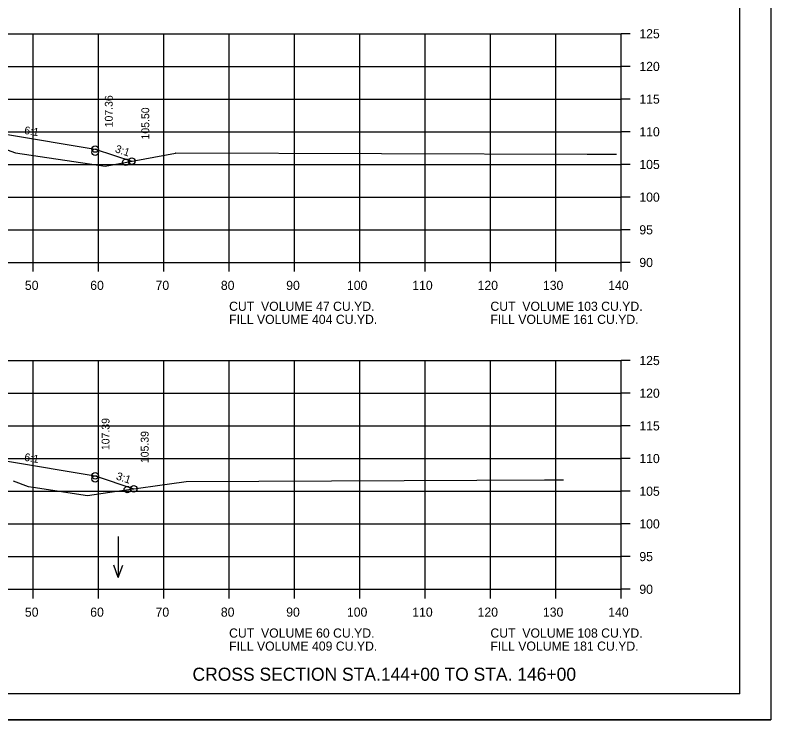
# Model space of a CAD drawing. Extents: x 1175611 to 1176402, y -433344 to -416213.
# Drawn here: x 1175828.2 to 1175943.9, y -429716.8 to -429609 of the extents above; entities that cross this region are included whole.
import ezdxf

# ---------------------------------------------------------------- set-up
doc = ezdxf.new("R2010")
doc.units = 0
for name, color, linetype in [('Default', 7, 'Continuous'), ('R_Axis', 7, 'Continuous'), ('R_Axis Annot', 7, 'Continuous'), ('R_Border', 7, 'Continuous'), ('R_Draft', 7, 'Continuous'), ('R_Exist Surface', 7, 'Continuous'), ('R_Fin Surface', 7, 'Continuous'), ('R_Grid', 7, 'Continuous'), ('R_No Plot', 7, 'Continuous'), ('R_Water Annot', 7, 'Continuous'), ('R_Xsect Elev', 7, 'Continuous'), ('R_Xsect Slope', 7, 'Continuous')]:
    doc.layers.add(name, color=color, linetype=linetype)

msp = doc.modelspace()

# ---------------------------------------------------------------- linework, layer by layer
at = {"layer": 'R_Axis'}
for p, q in [((1175920.97, -429646.8), (1175920.97, -429611.8)), ((1175922.37, -429611.8), (1175920.97, -429611.8)), ((1175922.37, -429616.8), (1175920.97, -429616.8)), ((1175922.37, -429621.8), (1175920.97, -429621.8)), ((1175922.37, -429626.8), (1175920.97, -429626.8)), ((1175922.37, -429631.8), (1175920.97, -429631.8)), ((1175922.37, -429636.8), (1175920.97, -429636.8)), ((1175922.37, -429641.8), (1175920.97, -429641.8)), ((1175640.97, -429646.8), (1175920.97, -429646.8)), ((1175830.97, -429648.2), (1175830.97, -429646.8)), ((1175840.97, -429648.2), (1175840.97, -429646.8)), ((1175850.97, -429648.2), (1175850.97, -429646.8)), ((1175860.97, -429648.2), (1175860.97, -429646.8)), ((1175870.97, -429648.2), (1175870.97, -429646.8)), ((1175880.97, -429648.2), (1175880.97, -429646.8)), ((1175890.97, -429648.2), (1175890.97, -429646.8)), ((1175900.97, -429648.2), (1175900.97, -429646.8)), ((1175910.97, -429648.2), (1175910.97, -429646.8)), ((1175920.97, -429648.2), (1175920.97, -429646.8)), ((1175922.37, -429646.8), (1175920.97, -429646.8)), ((1175920.97, -429696.8), (1175920.97, -429661.8)), ((1175922.37, -429661.8), (1175920.97, -429661.8)), ((1175922.37, -429666.8), (1175920.97, -429666.8)), ((1175922.37, -429671.8), (1175920.97, -429671.8)), ((1175922.37, -429676.8), (1175920.97, -429676.8)), ((1175922.37, -429681.8), (1175920.97, -429681.8)), ((1175922.37, -429686.8), (1175920.97, -429686.8)), ((1175922.37, -429691.8), (1175920.97, -429691.8)), ((1175640.97, -429696.8), (1175920.97, -429696.8)), ((1175830.97, -429698.2), (1175830.97, -429696.8)), ((1175840.97, -429698.2), (1175840.97, -429696.8)), ((1175850.97, -429698.2), (1175850.97, -429696.8)), ((1175860.97, -429698.2), (1175860.97, -429696.8)), ((1175870.97, -429698.2), (1175870.97, -429696.8)), ((1175880.97, -429698.2), (1175880.97, -429696.8)), ((1175890.97, -429698.2), (1175890.97, -429696.8)), ((1175900.97, -429698.2), (1175900.97, -429696.8)), ((1175910.97, -429698.2), (1175910.97, -429696.8)), ((1175920.97, -429698.2), (1175920.97, -429696.8)), ((1175922.37, -429696.8), (1175920.97, -429696.8))]:
    msp.add_line(p, q, dxfattribs=at)
at = {"layer": 'R_Border'}
for q in [(1175939.15, -429507.34), (1175622.97, -429712.8)]:
    msp.add_line((1175939.15, -429712.8), q, dxfattribs=at)
at = {"layer": 'R_Exist Surface'}
for points in [[(1175820.62, -429627.27), (1175828.27, -429630.03), (1175840.99, -429631.92), (1175841.99, -429632.08), (1175852.74, -429630.05), (1175852.83, -429630.03), (1175915.76, -429630.21), (1175917.38, -429630.22), (1175919.98, -429630.22), (1175920.27, -429630.22)], [(1175827.92, -429680.22), (1175830.21, -429681.07), (1175831, -429681.19), (1175839.31, -429682.43), (1175842.69, -429681.94), (1175854.39, -429680.32), (1175898.87, -429680.1), (1175909.23, -429680.06), (1175911.72, -429680.06), (1175912.14, -429680.06)]]:
    msp.add_lwpolyline(points, dxfattribs=at)
at = {"layer": 'R_Fin Surface'}
for points in [[(1175714.23, -429629.88), (1175717.19, -429630.87), (1175721.47, -429629.44), (1175735.2, -429627.16), (1175743.47, -429625.78), (1175749.47, -429625.54), (1175751.47, -429625.5), (1175780.97, -429624.91), (1175810.47, -429625.5), (1175812.47, -429625.54), (1175818.47, -429625.78), (1175826.75, -429627.16), (1175840.47, -429629.44), (1175846.06, -429631.31)], [(1175714.23, -429629.88), (1175717.19, -429630.87), (1175721.47, -429629.44), (1175735.2, -429627.16), (1175743.47, -429625.78), (1175749.47, -429625.54), (1175751.47, -429625.5), (1175780.97, -429624.91), (1175810.47, -429625.5), (1175812.47, -429625.54), (1175818.47, -429625.78), (1175826.75, -429627.16), (1175840.47, -429629.44), (1175846.06, -429631.31)], [(1175712.44, -429679.88), (1175716.33, -429681.17), (1175721.47, -429679.46), (1175735.2, -429677.17), (1175743.47, -429675.79), (1175749.47, -429675.55), (1175751.47, -429675.51), (1175780.97, -429674.92), (1175810.47, -429675.51), (1175812.47, -429675.55), (1175818.47, -429675.79), (1175826.75, -429677.17), (1175840.47, -429679.46), (1175846.37, -429681.43)], [(1175712.44, -429679.88), (1175716.33, -429681.17), (1175721.47, -429679.46), (1175735.2, -429677.17), (1175743.47, -429675.79), (1175749.47, -429675.55), (1175751.47, -429675.51), (1175780.97, -429674.92), (1175810.47, -429675.51), (1175812.47, -429675.55), (1175818.47, -429675.79), (1175826.75, -429677.17), (1175840.47, -429679.46), (1175846.37, -429681.43)]]:
    msp.add_lwpolyline(points, dxfattribs=at)
at = {"layer": 'R_Grid'}
for p, q in [((1175640.97, -429611.8), (1175920.97, -429611.8)), ((1175830.97, -429646.8), (1175830.97, -429611.8)), ((1175840.97, -429646.8), (1175840.97, -429611.8)), ((1175850.97, -429646.8), (1175850.97, -429611.8)), ((1175860.97, -429646.8), (1175860.97, -429611.8)), ((1175870.97, -429646.8), (1175870.97, -429611.8)), ((1175880.97, -429646.8), (1175880.97, -429611.8)), ((1175890.97, -429646.8), (1175890.97, -429611.8)), ((1175900.97, -429646.8), (1175900.97, -429611.8)), ((1175910.97, -429646.8), (1175910.97, -429611.8)), ((1175920.97, -429646.8), (1175920.97, -429611.8)), ((1175640.97, -429616.8), (1175920.97, -429616.8)), ((1175640.97, -429621.8), (1175920.97, -429621.8)), ((1175640.97, -429626.8), (1175920.97, -429626.8)), ((1175640.97, -429631.8), (1175920.97, -429631.8)), ((1175640.97, -429636.8), (1175920.97, -429636.8)), ((1175640.97, -429641.8), (1175920.97, -429641.8)), ((1175640.97, -429646.8), (1175920.97, -429646.8)), ((1175640.97, -429661.8), (1175920.97, -429661.8)), ((1175830.97, -429696.8), (1175830.97, -429661.8)), ((1175840.97, -429696.8), (1175840.97, -429661.8)), ((1175850.97, -429696.8), (1175850.97, -429661.8)), ((1175860.97, -429696.8), (1175860.97, -429661.8)), ((1175870.97, -429696.8), (1175870.97, -429661.8)), ((1175880.97, -429696.8), (1175880.97, -429661.8)), ((1175890.97, -429696.8), (1175890.97, -429661.8)), ((1175900.97, -429696.8), (1175900.97, -429661.8)), ((1175910.97, -429696.8), (1175910.97, -429661.8)), ((1175920.97, -429696.8), (1175920.97, -429661.8)), ((1175640.97, -429666.8), (1175920.97, -429666.8)), ((1175640.97, -429671.8), (1175920.97, -429671.8)), ((1175640.97, -429676.8), (1175920.97, -429676.8)), ((1175640.97, -429681.8), (1175920.97, -429681.8)), ((1175640.97, -429686.8), (1175920.97, -429686.8)), ((1175640.97, -429691.8), (1175920.97, -429691.8)), ((1175640.97, -429696.8), (1175920.97, -429696.8))]:
    msp.add_line(p, q, dxfattribs=at)
at = {"layer": 'R_No Plot'}
msp.add_line((1175610.57, -429716.78), (1175943.91, -429716.78), dxfattribs=at)
msp.add_lwpolyline([(1175610.57, -429503.45), (1175943.91, -429503.45), (1175943.91, -429716.79), (1175610.57, -429716.79)], close=True, dxfattribs=at)
for centre in [(1175840.47, -429629.44), (1175840.47, -429629.91), (1175845.17, -429631.47), (1175846.06, -429631.31), (1175846.06, -429631.31), (1175840.47, -429679.46), (1175840.47, -429679.92), (1175845.39, -429681.56), (1175846.37, -429681.43), (1175846.37, -429681.43)]:
    msp.add_circle(centre, 0.5, dxfattribs=at)
at = {"layer": 'R_Water Annot'}
for p, q in [((1175844, -429688.73), (1175844, -429695.02)), ((1175844, -429695.02), (1175843.3, -429693.1)), ((1175844, -429695.02), (1175844.7, -429693.1))]:
    msp.add_line(p, q, dxfattribs=at)

# ---------------------------------------------------------------- texts
at = {"layer": 'Default'}
for s, p in [('CUT  VOLUME 47 CU.YD.', (1175860.97, -429654.2)), ('CUT  VOLUME 103 CU.YD.', (1175900.97, -429654.2)), ('FILL VOLUME 404 CU.YD.', (1175860.97, -429656.2)), ('FILL VOLUME 161 CU.YD.', (1175900.97, -429656.2)), ('CUT  VOLUME 60 CU.YD.', (1175860.97, -429704.2)), ('CUT  VOLUME 108 CU.YD.', (1175900.97, -429704.2)), ('FILL VOLUME 409 CU.YD.', (1175860.97, -429706.2)), ('FILL VOLUME 181 CU.YD.', (1175900.97, -429706.2))]:
    msp.add_text(s, height=1.4, dxfattribs=at).set_placement(p)
at = {"layer": 'R_Axis Annot'}
for s, p in [('125', (1175923.77, -429612.5)), ('120', (1175923.77, -429617.5)), ('115', (1175923.77, -429622.5)), ('110', (1175923.77, -429627.5)), ('105', (1175923.77, -429632.5)), ('100', (1175923.77, -429637.5)), ('95', (1175923.77, -429642.5)), ('90', (1175923.77, -429647.5)), ('50', (1175829.71, -429651)), ('60', (1175839.71, -429651)), ('70', (1175849.71, -429651)), ('80', (1175859.71, -429651)), ('90', (1175869.71, -429651)), ('100', (1175879.01, -429651)), ('110', (1175889.01, -429651)), ('120', (1175899.01, -429651)), ('130', (1175909.01, -429651)), ('140', (1175919.01, -429651)), ('125', (1175923.77, -429662.5)), ('120', (1175923.77, -429667.5)), ('115', (1175923.77, -429672.5)), ('110', (1175923.77, -429677.5)), ('105', (1175923.77, -429682.5)), ('100', (1175923.77, -429687.5)), ('95', (1175923.77, -429692.5)), ('90', (1175923.77, -429697.5)), ('50', (1175829.71, -429701)), ('60', (1175839.71, -429701)), ('70', (1175849.71, -429701)), ('80', (1175859.71, -429701)), ('90', (1175869.71, -429701)), ('100', (1175879.01, -429701)), ('110', (1175889.01, -429701)), ('120', (1175899.01, -429701)), ('130', (1175909.01, -429701)), ('140', (1175919.01, -429701))]:
    msp.add_text(s, height=1.4, dxfattribs=at).set_placement(p)
at = {"layer": 'R_Draft'}
msp.add_text('CROSS SECTION STA.144+00 TO STA. 146+00', height=2, dxfattribs=at).set_placement((1175855.37, -429710.8))
at = {"layer": 'R_Xsect Elev'}
for s, p in [('107.36', (1175843.15, -429626.12)), ('105.50', (1175848.74, -429627.98)), ('107.39', (1175842.66, -429675.51)), ('105.39', (1175848.65, -429677.5))]:
    msp.add_text(s, height=1.2, rotation=90, dxfattribs=at).set_placement(p)
at = {"layer": 'R_Xsect Slope'}
for s, rotation, p in [('6:1', 350.5377, (1175829.55, -429627.12)), ('3:1', 341.5651, (1175843.42, -429629.9)), ('6:1', 350.5377, (1175829.55, -429677.13)), ('3:1', 341.5651, (1175843.58, -429679.97))]:
    msp.add_text(s, height=1.2, rotation=rotation, dxfattribs=at).set_placement(p)

doc.saveas('drawing.dxf')
